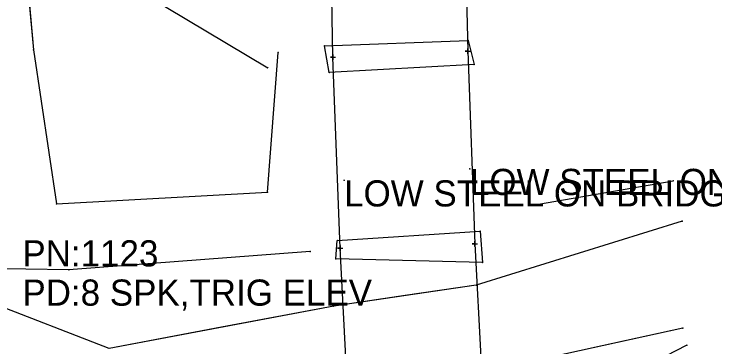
# Model space of a CAD drawing. Extents: x -99999 to 591807, y -99999 to 347168.
# Drawn here: x 591008.9 to 591143, y 321832.8 to 321896.5 of the extents above; entities that cross this region are included whole.
import ezdxf

# ---------------------------------------------------------------- set-up
doc = ezdxf.new("R2010")
doc.units = 0
for name, color, linetype in [('S_BREAKLINE', 7, 'Continuous'), ('S_BRIDGE', 7, 'Continuous'), ('S_DRG_PT_SYM', 7, 'Continuous'), ('S_FENCE', 7, 'Continuous'), ('S_GRD_PT_SYM', 7, 'Continuous'), ('S_MSC_PT_SYM', 7, 'Continuous'), ('S_SECONDARY_CTL_ANNOT', 7, 'Continuous'), ('S_STR_PT_SYM', 7, 'Continuous'), ('S_STREAM', 7, 'Continuous'), ('S_SURVEY_TEXT_ANNOT', 7, 'Continuous')]:
    doc.layers.add(name, color=color, linetype=linetype)

msp = doc.modelspace()

# ---------------------------------------------------------------- linework, layer by layer
at = {"layer": 'S_BREAKLINE'}
for points in [[(590984.09, 322073.62), (591024.86, 322079.8), (591021.48, 322035.78), (591017.15, 321995.42), (591012.16, 321948.22), (591009.41, 321924.76), (591012.66, 321889.62), (591017.04, 321860.17), (591057.41, 321862.42), (591059.45, 321889.14)], [(591030.85, 321995.99), (591029.5, 321958.05), (591026.77, 321942.56), (591034.05, 321900.23), (591057.45, 321886.2)], [(591095.78, 321891.42), (591096.92, 321886.83), (591069.23, 321885.27), (591068.34, 321890.42), (591095.78, 321891.42)], [(591107.79, 321859.86), (591135.04, 321864.61)], [(591070.48, 321849.66), (591070.76, 321853.16), (591098.1, 321854.94), (591098.56, 321849), (591070.48, 321849.66)], [(591065.57, 321851.09), (591019.43, 321847.58), (590986.45, 321848.07), (590967.65, 321836.61)], [(591137.65, 321833.16), (591113.29, 321820.66), (591109.74, 321823.11), (591100.4, 321826.6)]]:
    msp.add_lwpolyline(points, dxfattribs=at)
at = {"layer": 'S_BRIDGE'}
for p, q in [((591095.02, 321918.89), (591095.75, 321889.37)), ((591069.93, 321888.21), (591069.4, 321917.88)), ((591095.75, 321889.37), (591097.09, 321852.55)), ((591071.29, 321851.71), (591069.93, 321888.21)), ((591072.97, 321820.71), (591071.29, 321851.71)), ((591097.09, 321852.55), (591098.69, 321821.83))]:
    msp.add_line(p, q, dxfattribs=at)
at = {"layer": 'S_DRG_PT_SYM'}
for points in [[(591136.74, 321856.88), (591136.75, 321856.83), (591136.74, 321856.88), (591136.78, 321856.89), (591136.74, 321856.88), (591136.72, 321856.92), (591136.74, 321856.88), (591136.69, 321856.86)], [(591097.35, 321844.68), (591097.36, 321844.63), (591097.35, 321844.68), (591097.4, 321844.69), (591097.35, 321844.68), (591097.34, 321844.73), (591097.35, 321844.68), (591097.3, 321844.68)], [(591070.09, 321840.66), (591070.1, 321840.61), (591070.09, 321840.66), (591070.14, 321840.67), (591070.09, 321840.66), (591070.08, 321840.71), (591070.09, 321840.66), (591070.04, 321840.65)], [(591136.87, 321836.45), (591136.88, 321836.4), (591136.87, 321836.45), (591136.92, 321836.46), (591136.87, 321836.45), (591136.86, 321836.5), (591136.87, 321836.45), (591136.82, 321836.44)]]:
    msp.add_lwpolyline(points, close=True, dxfattribs=at)
at = {"layer": 'S_FENCE'}
for p, q in [((591009.41, 321924.76), (591012.66, 321889.62)), ((591012.66, 321889.62), (591017.04, 321860.17))]:
    msp.add_line(p, q, dxfattribs=at)
for points in [[(591009.41, 321924.76), (591012.66, 321889.62)], [(591012.66, 321889.62), (591017.04, 321860.17)]]:
    msp.add_lwpolyline(points, dxfattribs=at)
at = {"layer": 'S_GRD_PT_SYM'}
for points in [[(591068.34, 321890.42), (591068.33, 321890.47), (591068.34, 321890.42), (591068.29, 321890.42), (591068.34, 321890.42), (591068.34, 321890.37), (591068.34, 321890.42), (591068.39, 321890.42)], [(591068.34, 321890.42), (591068.34, 321890.47), (591068.34, 321890.42), (591068.29, 321890.42), (591068.34, 321890.42), (591068.34, 321890.37), (591068.34, 321890.42), (591068.39, 321890.42)], [(591095.78, 321891.42), (591095.78, 321891.47), (591095.78, 321891.42), (591095.73, 321891.42), (591095.78, 321891.42), (591095.78, 321891.38), (591095.78, 321891.42), (591095.83, 321891.42)], [(591095.78, 321891.42), (591095.78, 321891.47), (591095.78, 321891.42), (591095.73, 321891.42), (591095.78, 321891.42), (591095.78, 321891.38), (591095.78, 321891.42), (591095.83, 321891.43)], [(591095.78, 321891.42), (591095.83, 321891.44), (591095.78, 321891.42), (591095.77, 321891.47), (591095.78, 321891.42), (591095.73, 321891.41), (591095.78, 321891.42), (591095.79, 321891.38)], [(591012.66, 321889.62), (591012.71, 321889.62), (591012.66, 321889.62), (591012.65, 321889.67), (591012.66, 321889.62), (591012.61, 321889.61), (591012.66, 321889.62), (591012.66, 321889.57)], [(591059.45, 321889.14), (591059.4, 321889.14), (591059.45, 321889.14), (591059.45, 321889.09), (591059.45, 321889.14), (591059.5, 321889.13), (591059.45, 321889.14), (591059.45, 321889.19)], [(591057.45, 321886.2), (591057.48, 321886.24), (591057.45, 321886.2), (591057.41, 321886.23), (591057.45, 321886.2), (591057.42, 321886.16), (591057.45, 321886.2), (591057.49, 321886.18)], [(591096.92, 321886.83), (591096.92, 321886.78), (591096.92, 321886.83), (591096.97, 321886.84), (591096.92, 321886.83), (591096.92, 321886.88), (591096.92, 321886.83), (591096.87, 321886.83)], [(591096.92, 321886.83), (591096.92, 321886.88), (591096.92, 321886.83), (591096.87, 321886.83), (591096.92, 321886.83), (591096.92, 321886.78), (591096.92, 321886.83), (591096.97, 321886.83)], [(591069.23, 321885.27), (591069.18, 321885.26), (591069.23, 321885.27), (591069.24, 321885.22), (591069.23, 321885.27), (591069.28, 321885.28), (591069.23, 321885.27), (591069.22, 321885.32)], [(591069.23, 321885.27), (591069.23, 321885.32), (591069.23, 321885.27), (591069.18, 321885.27), (591069.23, 321885.27), (591069.23, 321885.22), (591069.23, 321885.27), (591069.28, 321885.27)], [(591135.04, 321864.61), (591135.03, 321864.66), (591135.04, 321864.61), (591134.99, 321864.6), (591135.04, 321864.61), (591135.05, 321864.56), (591135.04, 321864.61), (591135.09, 321864.62)], [(591057.41, 321862.42), (591057.36, 321862.42), (591057.41, 321862.42), (591057.41, 321862.37), (591057.41, 321862.42), (591057.46, 321862.41), (591057.41, 321862.42), (591057.42, 321862.47)], [(591017.04, 321860.17), (591017.03, 321860.22), (591017.04, 321860.17), (591016.99, 321860.16), (591017.04, 321860.17), (591017.04, 321860.12), (591017.04, 321860.17), (591017.09, 321860.17)], [(591107.79, 321859.86), (591107.78, 321859.91), (591107.79, 321859.86), (591107.74, 321859.85), (591107.79, 321859.86), (591107.8, 321859.81), (591107.79, 321859.86), (591107.84, 321859.87)], [(591098.1, 321854.94), (591098.15, 321854.94), (591098.1, 321854.94), (591098.09, 321854.99), (591098.1, 321854.94), (591098.05, 321854.93), (591098.1, 321854.94), (591098.1, 321854.89)], [(591098.1, 321854.94), (591098.1, 321854.99), (591098.1, 321854.94), (591098.05, 321854.94), (591098.1, 321854.94), (591098.1, 321854.89), (591098.1, 321854.94), (591098.15, 321854.94)], [(591070.76, 321853.16), (591070.75, 321853.21), (591070.76, 321853.16), (591070.71, 321853.15), (591070.76, 321853.16), (591070.76, 321853.11), (591070.76, 321853.16), (591070.81, 321853.16)], [(591070.76, 321853.16), (591070.76, 321853.21), (591070.76, 321853.16), (591070.71, 321853.16), (591070.76, 321853.16), (591070.76, 321853.11), (591070.76, 321853.16), (591070.81, 321853.16)], [(591065.57, 321851.09), (591065.58, 321851.04), (591065.57, 321851.09), (591065.62, 321851.09), (591065.57, 321851.09), (591065.57, 321851.14), (591065.57, 321851.09), (591065.52, 321851.09)], [(591070.48, 321849.66), (591070.43, 321849.66), (591070.48, 321849.66), (591070.48, 321849.61), (591070.48, 321849.66), (591070.53, 321849.66), (591070.48, 321849.66), (591070.48, 321849.71)], [(591070.48, 321849.66), (591070.48, 321849.71), (591070.48, 321849.66), (591070.43, 321849.66), (591070.48, 321849.66), (591070.48, 321849.61), (591070.48, 321849.66), (591070.53, 321849.66)], [(591070.48, 321849.66), (591070.48, 321849.61), (591070.48, 321849.66), (591070.53, 321849.66), (591070.48, 321849.66), (591070.48, 321849.71), (591070.48, 321849.66), (591070.43, 321849.66)], [(591098.56, 321849), (591098.56, 321848.95), (591098.56, 321849), (591098.61, 321849), (591098.56, 321849), (591098.57, 321849.05), (591098.56, 321849), (591098.51, 321849)], [(591098.56, 321849), (591098.56, 321849.05), (591098.56, 321849), (591098.51, 321849), (591098.56, 321849), (591098.56, 321848.95), (591098.56, 321849), (591098.61, 321849)], [(591019.43, 321847.58), (591019.43, 321847.53), (591019.43, 321847.58), (591019.48, 321847.58), (591019.43, 321847.58), (591019.43, 321847.63), (591019.43, 321847.58), (591019.38, 321847.58)], [(591137.65, 321833.16), (591137.68, 321833.12), (591137.65, 321833.16), (591137.7, 321833.18), (591137.65, 321833.16), (591137.63, 321833.21), (591137.65, 321833.16), (591137.61, 321833.14)]]:
    msp.add_lwpolyline(points, close=True, dxfattribs=at)
at = {"layer": 'S_MSC_PT_SYM'}
for points in [[(591012.66, 321889.62), (591012.66, 321889.67), (591012.66, 321889.62), (591012.61, 321889.62), (591012.66, 321889.62), (591012.66, 321889.57), (591012.66, 321889.62), (591012.71, 321889.62)], [(591096.13, 321866.88), (591096.13, 321866.93), (591096.13, 321866.88), (591096.08, 321866.88), (591096.13, 321866.88), (591096.13, 321866.83), (591096.13, 321866.88), (591096.18, 321866.88)], [(591072.06, 321864.69), (591072.06, 321864.74), (591072.06, 321864.69), (591072.01, 321864.69), (591072.06, 321864.69), (591072.06, 321864.64), (591072.06, 321864.69), (591072.11, 321864.69)], [(591017.04, 321860.17), (591017.04, 321860.22), (591017.04, 321860.17), (591016.99, 321860.17), (591017.04, 321860.17), (591017.04, 321860.12), (591017.04, 321860.17), (591017.09, 321860.17)]]:
    msp.add_lwpolyline(points, dxfattribs=at)
at = {"layer": 'S_STR_PT_SYM'}
for points in [[(591095.75, 321889.37), (591095.75, 321889.87), (591095.75, 321889.37), (591095.25, 321889.37), (591095.75, 321889.37), (591095.75, 321888.87), (591095.75, 321889.37), (591096.25, 321889.37)], [(591069.93, 321888.21), (591069.93, 321888.71), (591069.93, 321888.21), (591069.43, 321888.21), (591069.93, 321888.21), (591069.93, 321887.71), (591069.93, 321888.21), (591070.43, 321888.21)], [(591097.09, 321852.55), (591097.09, 321853.05), (591097.09, 321852.55), (591096.59, 321852.55), (591097.09, 321852.55), (591097.09, 321852.05), (591097.09, 321852.55), (591097.59, 321852.55)], [(591071.29, 321851.71), (591071.29, 321852.21), (591071.29, 321851.71), (591070.79, 321851.71), (591071.29, 321851.71), (591071.29, 321851.21), (591071.29, 321851.71), (591071.79, 321851.71)]]:
    msp.add_lwpolyline(points, dxfattribs=at)
at = {"layer": 'S_STREAM'}
for points in [[(591136.74, 321856.88), (591097.35, 321844.68), (591070.09, 321840.66), (591027.14, 321832.55), (591004.03, 321841.46), (590964.86, 321828.73), (590944.85, 321820.76), (590909.89, 321795.33), (590892.47, 321767.65), (590852.97, 321714.1), (590812.23, 321669.95), (590784.34, 321626.14), (590740.38, 321596.18), (590716.09, 321573.95)], [(591136.74, 321856.88), (591117.04, 321850.78), (591097.35, 321844.68), (591083.72, 321842.67), (591070.09, 321840.66), (591048.61, 321836.61), (591027.14, 321832.55), (591004.03, 321841.46), (590984.45, 321835.09), (590964.86, 321828.73)], [(591136.87, 321836.45), (591101.98, 321828.8), (591069.2, 321828.12), (591032.96, 321821.72), (591007.32, 321822.37), (590969.8, 321813.48), (590948.33, 321806.91), (590923.76, 321782.95), (590904.72, 321763.04), (590866.46, 321705.39), (590825.5, 321649.68), (590794.66, 321618.08), (590753.44, 321582.54), (590730.66, 321555.52)], [(591136.87, 321836.45), (591119.42, 321832.63)]]:
    msp.add_lwpolyline(points, dxfattribs=at)

# ---------------------------------------------------------------- texts
at = {"layer": 'S_SECONDARY_CTL_ANNOT'}
for s, p in [('PN:1123', (591010.52, 321848.23)), ('PD:8 SPK,TRIG ELEV', (591010.52, 321840.73))]:
    msp.add_text(s, height=5, dxfattribs=at).set_placement(p)
at = {"layer": 'S_SURVEY_TEXT_ANNOT'}
for p in [(591096.13, 321861.88), (591072.06, 321859.69)]:
    msp.add_text('LOW STEEL ON BRIDGE', height=5, dxfattribs=at).set_placement(p)

doc.saveas('drawing.dxf')
